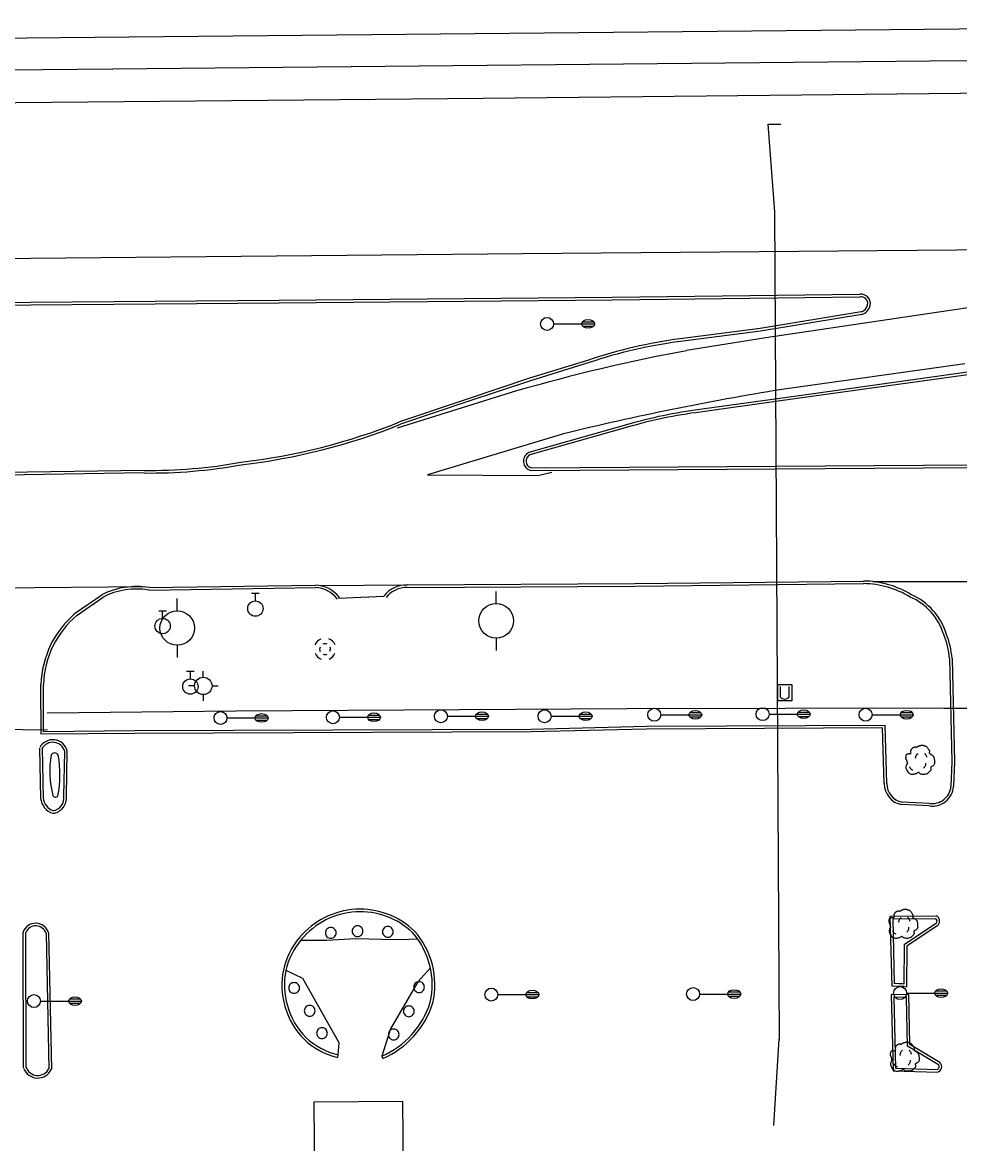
# Model space of a CAD drawing. Extents: x 2145380 to 2156929, y 139568 to 149130.
# Drawn here: x 2148258.3 to 2148475.1, y 142820.5 to 143079.9 of the extents above; entities that cross this region are included whole.
import ezdxf

# ---------------------------------------------------------------- set-up
doc = ezdxf.new("R2010")
doc.units = 0
for name, color, linetype in [('Default', 7, 'Continuous'), ('TOPO_Asphalt', 7, 'Continuous'), ('TOPO_Bridge', 7, 'Continuous'), ('TOPO_Building', 7, 'Continuous'), ('TOPO_Curb Back', 7, 'Continuous'), ('TOPO_DRAIN_Manhole', 7, 'Continuous'), ('TOPO_Fence', 7, 'Continuous'), ('TOPO_Guardrail', 7, 'Continuous'), ('TOPO_Light Pole', 7, 'Continuous'), ('TOPO_Misc', 7, 'Continuous'), ('TOPO_Power Pole', 7, 'Continuous'), ('TOPO_Sign', 7, 'Continuous'), ('TOPO_Tree', 7, 'Continuous'), ('TOPO_Wall Freestanding', 7, 'Continuous'), ('TOPO_Water Fire Hydrant', 7, 'Continuous'), ('TOPO_Water Valve', 7, 'Continuous')]:
    doc.layers.add(name, color=color, linetype=linetype)

# ---------------------------------------------------------------- blocks, each defined once
blk = doc.blocks.new('LP')
at = {"layer": 'TOPO_Light Pole'}
blk.add_line((3.81, 0), (20.32, 0), dxfattribs=at)
for points in [[(20.32, 0), (27.94, 0)], [(20.32, 0), (23.5, 0)], [(20.83, 1.27), (27.43, 1.27)], [(20.83, 1.27), (23.5, 1.27)], [(23.71, 1.27), (27.43, 1.27)], [(23.71, 0), (27.94, 0)], [(20.83, -1.27), (27.43, -1.27)], [(20.83, -1.27), (23.5, -1.27)], [(23.71, -1.27), (27.43, -1.27)]]:
    blk.add_lwpolyline(points, dxfattribs=at)
blk.add_circle((0, 0), 3.81, dxfattribs=at)
blk.add_ellipse((24.13, 0), major_axis=(3.81, 0), ratio=0.666667, dxfattribs=at)
blk = doc.blocks.new('FIRHYD')
at = {"layer": 'TOPO_Water Fire Hydrant'}
for p, q in [((0, 10.2), (0, 17.3)), ((10.2, 0), (17.3, 0)), ((-10.2, 0), (-17.3, 0)), ((0, -10.2), (0, -17.3))]:
    blk.add_line(p, q, dxfattribs=at)
blk.add_circle((0, 0), 10.2, dxfattribs=at)
blk = doc.blocks.new('MHEXST')
at = {"layer": 'TOPO_DRAIN_Manhole'}
for centre, radius, start, end in [((-0.1, 0.3), 12.7, 112.9748, 158.2636), ((-0.1, 0.1), 6.35, 157.9722, 204.161), ((-0.1, 0.1), 6.35, 66.1941, 113.691), ((-0.1, 0.3), 12.7, 22.0744, 68.6991), ((-0.1, 0.1), 6.35, 336.8023, 21.4046), ((-0.1, 0.3), 12.7, 202.6921, 248.1938), ((-0.1, 0.1), 6.35, 248.5791, 293.1995), ((-0.1, 0.3), 12.7, 291.7963, 337.3032)]:
    blk.add_arc(centre, radius, start, end, dxfattribs=at)
blk = doc.blocks.new('POST')
at = {"layer": 'TOPO_Misc'}
for start, end in [(89.99996, 180.00004), (179.99996, 270.00004), (359.99996, 90.00004), (269.99996, 0.00004)]:
    blk.add_arc((-0.01, 0.03), 3.16, start, end, dxfattribs=at)
blk = doc.blocks.new('TREE')
at = {"layer": 'TOPO_Tree'}
for points in [[(-14.1, -0.4), (-14.2, 0.5), (-14.4, 1.4), (-14.6, 2.3), (-14.8, 3.2), (-15.5, 4), (-15.7, 4.9), (-15.8, 5.6), (-15.7, 6.3), (-15.7, 7), (-15.6, 7.9), (-15.7, 8.8), (-15.1, 9.7), (-14.6, 10.4), (-13.8, 10.5), (-13, 10.7), (-12.2, 11), (-11.1, 10), (-10.4, 10.7), (-9.4, 11.7), (-10.3, 13.3), (-9.8, 14.4), (-9.6, 15.1), (-9.3, 15.9), (-8.8, 16.5), (-8.2, 17.3), (-7.5, 17.7), (-6.7, 18.1), (-6.1, 18.4), (-5.6, 18.6), (-5.1, 18.7), (-4.5, 18.7), (-4, 18.5), (-3.5, 18.1)], [(-3.5, 17.6), (-3.1, 18.3), (-2.6, 18.8), (-1.9, 19.2), (-1, 19.7), (-0.2, 20), (0.7, 20.2), (1.6, 20.5), (2.5, 20.8), (3.4, 20.8), (4.1, 20.7), (4.8, 20.5), (5.5, 20.2), (6.4, 19.9), (7.3, 19.7), (8.2, 19.2), (9.4, 18.4), (10, 17.2), (10.8, 16), (11.2, 15.3), (11.6, 14.6), (11.9, 13.9), (12.2, 13.1), (11.4, 12), (11.9, 11.2), (12, 11), (12.2, 10.9), (12.4, 10.7), (12.9, 10.4), (13.5, 10), (14, 9.7), (14.7, 9.2), (15.4, 8.7), (16.1, 8.1), (16.7, 7.5), (16.9, 6.7), (17.1, 6), (17.6, 4.4), (17.7, 2.8), (17.7, 1.2), (17.7, -0.2), (17.8, -2.2), (16.6, -3), (15.5, -3.8), (14.3, -4.6), (13.2, -5.3)], [(13.2, -5.3), (13.3, -5.8), (13.4, -6.3), (13.4, -6.7), (13.8, -8.5), (12.2, -10), (10.8, -11.5), (10, -12.3), (9.1, -12.8), (8.2, -13.1), (6, -13.8), (3.3, -13.6), (1.3, -13.1), (0.5, -12.9), (-0.1, -11.4), (-0.8, -11.5), (-2, -11.6), (-3.3, -12.8), (-4.5, -13.1), (-6.1, -13.5), (-7.8, -14), (-9.3, -13.6), (-11.4, -13.1), (-12.8, -11.4), (-14.1, -9.4), (-15.3, -7.3), (-15.6, -5.1), (-15.1, -3), (-14.9, -1.9), (-13.9, -0.8), (-13.5, 0.1)], [(-4.2, 5.1), (-4.5, 6.1), (-4.3, 7.2), (-3.8, 8.2), (-3.3, 9.3), (-2.7, 10.3), (-1.6, 11)], [(5.9, 11.2), (6.5, 10.7), (7, 10.2), (7.4, 9.5), (7.9, 8.6), (8.3, 7.6), (8.5, 6.6)], [(-11.4, -4.5), (-11.5, -5.4), (-11, -6.3), (-10.1, -7.2), (-9.3, -8), (-8.5, -8.3), (-7.7, -8.1)], [(4.8, -6.3), (5.7, -5.7), (6.3, -4.9), (6.8, -3.9), (7.4, -2.8), (7.6, -1.7), (7.5, -0.6)]]:
    blk.add_open_spline(points, degree=3, dxfattribs=at)
blk = doc.blocks.new('POWPOL')
at = {"layer": 'TOPO_Power Pole'}
for p, q in [((0, 10.16), (0, 17.34)), ((0, -10.16), (0, -17.34))]:
    blk.add_line(p, q, dxfattribs=at)
blk.add_circle((0, 0), 10.16, dxfattribs=at)
blk = doc.blocks.new('WATVAL')
at = {"layer": 'Default'}
for p, q in [((-2.25, 9), (2.25, 9)), ((0, 4.5), (0, 9))]:
    blk.add_line(p, q, dxfattribs=at)
blk.add_circle((0, 0), 4.5, dxfattribs=at)

msp = doc.modelspace()

# ---------------------------------------------------------------- linework, layer by layer
at = {"layer": 'TOPO_Asphalt'}
for p, q in [((2148286.72, 142949.26), (2148203.43, 142948.67)), ((2148327.31, 142949.6), (2148347.31, 142949.73)), ((2148455.08, 142950.5), (2148516.6, 142950.56)), ((2148331.41, 142946.67), (2148341.94, 142947.16))]:
    msp.add_line(p, q, dxfattribs=at)
for points in [[(2147470.58, 143069.33), (2147522.83, 143069.63), (2147583.04, 143070.11), (2147738.8, 143071.51), (2147927.95, 143073.19), (2148079.29, 143074.53), (2148267.02, 143076.34), (2148475.01, 143078.41), (2148538.91, 143078.92), (2148589.31, 143079.37), (2148643.94, 143079.86)], [(2148645.25, 143065.02), (2148587.42, 143064.51), (2148537.54, 143063.98), (2148499.94, 143063.7), (2148475.32, 143063.38), (2148365.01, 143062.26), (2148231.65, 143061), (2148075.9, 143059.61), (2147932.72, 143058.25), (2147796.35, 143057.04), (2147634.21, 143055.45), (2147582.22, 143054.84), (2147523.45, 143054.49), (2147473.54, 143053.84), (2147431.18, 143053.29), (2147414.12, 143053.17)], [(2147589.87, 143018.81), (2147717.93, 143020.11), (2147869.31, 143021.64), (2148038.91, 143023.21), (2148194.98, 143024.71), (2148374.01, 143026.39), (2148492.71, 143027.39), (2148574.25, 143028.13), (2148490.61, 143015.81), (2148430.33, 143006.91), (2148411.96, 143003.93)], [(2148476.33, 143000.9), (2148433.97, 142994.94)], [(2148372.62, 142994.62), (2148345.01, 142986.03)], [(2148383.52, 142984.71), (2148352.01, 142975.2), (2148377.55, 142975.09), (2148380.81, 142975.81)], [(2148322.73, 142867.59), (2148328.64, 142867.56), (2148335.44, 142867.96), (2148341.52, 142867.83), (2148345.93, 142867.71), (2148349.68, 142867.91)], [(2148331.23, 142840.45), (2148331.35, 142841.04), (2148331.55, 142843.78), (2148323.17, 142858.71), (2148319.28, 142860.58)], [(2148352.7, 142861.13), (2148349.76, 142857.95), (2148343.45, 142847.06), (2148341.43, 142840.74), (2148341.66, 142840.19)]]:
    msp.add_lwpolyline(points, dxfattribs=at)
for centre, radius, start, end in [((2148488.83, 142591.27), 419.75, 100.5521, 106.0729), ((2148539.13, 142347.01), 656.41, 99.21857, 103.71305)]:
    msp.add_arc(centre, radius, start, end, dxfattribs=at)
at = {"layer": 'TOPO_Bridge'}
msp.add_lwpolyline([(2148432.18, 142824.71), (2148433.36, 142844.63), (2148433.45, 142844.67), (2148432.9, 142940.19), (2148432.42, 143036.03), (2148430.87, 143056.3), (2148433.74, 143056.32)], dxfattribs=at)
at = {"layer": 'TOPO_Building'}
msp.add_lwpolyline([(2148459.53, 142661.03), (2148323.3, 142659.79), (2148322.63, 142733.17), (2148309.14, 142733.05), (2148308.69, 142781.89), (2148326.21, 142782.05), (2148325.78, 142830.16), (2148346.23, 142830.35), (2148346.67, 142781.22), (2148376.61, 142781.49), (2148376.36, 142808.62), (2148396.56, 142808.81), (2148396.81, 142781.93), (2148442.05, 142782.35), (2148442.34, 142750.71), (2148458.71, 142750.85)], close=True, dxfattribs=at)
at = {"layer": 'TOPO_Curb Back'}
for p, q in [((2148459.27, 142855.02), (2148459.76, 142837.35)), ((2148463.42, 142854.93), (2148459.27, 142855.02)), ((2148459.89, 142854.41), (2148460.34, 142837.93)), ((2148462.83, 142854.34), (2148459.89, 142854.41)), ((2148463.05, 142843.08), (2148462.83, 142854.34)), ((2148463.64, 142843.42), (2148463.42, 142854.93)), ((2148470.22, 142838.76), (2148463.05, 142843.08)), ((2148470.58, 142839.24), (2148463.64, 142843.42)), ((2148459.76, 142837.35), (2148470, 142837.06)), ((2148460.34, 142837.93), (2148469.93, 142837.67))]:
    msp.add_line(p, q, dxfattribs=at)
for points in [[(2147481.17, 143008.11), (2147525.22, 143008.77), (2147576.01, 143008.92), (2147591.08, 143009.11), (2147697.75, 143010.22), (2147838.49, 143011.59), (2147962.13, 143012.69), (2148062.91, 143013.36), (2148144.44, 143014.07), (2148231.43, 143014.88), (2148317.67, 143015.61), (2148394.72, 143016.3), (2148452.05, 143016.97)], [(2147481.18, 143007.51), (2147525.22, 143008.17), (2147576.02, 143008.32), (2147591.09, 143008.51), (2147697.75, 143009.62), (2147838.5, 143010.99), (2147962.13, 143012.09), (2148062.91, 143012.76), (2148144.45, 143013.47), (2148231.43, 143014.28), (2148317.68, 143015.01), (2148394.72, 143015.7), (2148452.1, 143016.37)], [(2148452.35, 143012.89), (2148428.98, 143009.05), (2148410.46, 143006.67)], [(2148452.48, 143012.3), (2148429.07, 143008.46), (2148410.54, 143006.08)], [(2148581.92, 143011.19), (2148550.34, 143007.95), (2148526.66, 143005.57), (2148503.41, 143002.45), (2148476.44, 142998.84), (2148437.51, 142993.44), (2148416.1, 142990.44)], [(2148581.98, 143010.59), (2148550.4, 143007.35), (2148526.73, 143004.98), (2148503.49, 143001.85), (2148476.52, 142998.25), (2148437.59, 142992.85), (2148416.18, 142989.85)], [(2148389.25, 143001.74), (2148375.62, 142997.55), (2148361.17, 142992.72), (2148345.57, 142987.45)], [(2148389.44, 143001.17), (2148375.81, 142996.98), (2148361.37, 142992.15), (2148345.77, 142986.89)], [(2148399.18, 142987.1), (2148375.5, 142980.36)], [(2148399.34, 142986.52), (2148375.71, 142979.8)], [(2148375.98, 142976.83), (2148478.1, 142977.52)], [(2148286.43, 142976.24), (2148254.06, 142975.75), (2148214.13, 142975.42)], [(2148286.43, 142975.64), (2148254.06, 142975.15), (2148214.13, 142974.82)], [(2148375.91, 142976.23), (2148478.1, 142976.92)], [(2148287.53, 142948.55), (2148326.06, 142949.12)], [(2148287.58, 142949.15), (2148326.07, 142949.72)], [(2148347.32, 142949.13), (2148399.99, 142949.45), (2148452.91, 142950.04)], [(2148347.33, 142949.73), (2148399.99, 142950.05), (2148452.92, 142950.64)], [(2148270.58, 142943.25), (2148276.64, 142947.43)], [(2148270.95, 142942.77), (2148276.95, 142946.91)], [(2148472.8, 142932.71), (2148473.35, 142908.81), (2148473.15, 142903.13)], [(2148473.4, 142932.74), (2148473.95, 142908.8), (2148473.75, 142903.09)], [(2148457.7, 142903.8), (2148457.32, 142916.65), (2148402.67, 142916.37), (2148375.98, 142915.72), (2148284.31, 142915.37), (2148262.59, 142915.18), (2148262.54, 142926.73)], [(2148458.3, 142903.8), (2148457.9, 142917.25), (2148402.66, 142916.97), (2148375.97, 142916.32), (2148284.3, 142915.97), (2148263.19, 142915.78), (2148263.14, 142926.72)], [(2148262.24, 142911.99), (2148262.47, 142900.36)], [(2148262.84, 142912), (2148263.07, 142900.4)], [(2148267.86, 142900.87), (2148268.07, 142911.23)], [(2148268.46, 142900.9), (2148268.67, 142911.31)], [(2148468.15, 142899.21), (2148461.82, 142899.52)], [(2148468.09, 142898.62), (2148461.75, 142898.92)], [(2148462.33, 142856.86), (2148459.5, 142856.92), (2148459.11, 142873.12), (2148469.78, 142873.21)], [(2148462.35, 142857.46), (2148460.08, 142857.51), (2148459.73, 142872.53), (2148469.61, 142872.61)], [(2148470.19, 142871.07), (2148462.94, 142866.14), (2148462.85, 142856.71), (2148459.9, 142856.91)], [(2148469.78, 142871.51), (2148462.34, 142866.46), (2148462.26, 142857.35), (2148459.94, 142857.51)], [(2148258.55, 142838.07), (2148258.43, 142869.42)], [(2148259.15, 142838.07), (2148259.03, 142869.31)], [(2148263.74, 142869.16), (2148264.39, 142837.83)], [(2148264.34, 142869.26), (2148264.99, 142837.7)]]:
    msp.add_lwpolyline(points, dxfattribs=at)
for centre, radius, start, end in [((2148452.33, 143014.83), 2.16, 349.917, 97.2981), ((2148452.33, 143014.83), 1.56, 349.9033, 98.4805), ((2148451.78, 143014.93), 2.12, 285.646, 349.9752), ((2148451.78, 143014.93), 2.72, 284.9022, 349.976), ((2148425.52, 142893.78), 113.89, 97.5991, 108.5682), ((2148425.52, 142893.79), 113.28, 97.5987, 108.5725), ((2148428.48, 142883.33), 107.82, 96.5949, 105.7707), ((2148292.23, 143120.59), 143.43, 276.6325, 291.8305), ((2148428.48, 142883.33), 107.23, 96.5915, 105.7703), ((2148292.23, 143120.6), 144.03, 276.6402, 291.8235), ((2148376.39, 142978.36), 2.19, 114.0165, 257.2871), ((2148376.39, 142978.36), 1.59, 115.4325, 254.9988), ((2148287.84, 143093.3), 117.07, 269.3114, 280.3119), ((2148287.84, 143093.31), 117.68, 269.3157, 280.3018), ((2148284.74, 142931.51), 17.87, 80.8761, 116.9821), ((2148284.74, 142931.51), 17.27, 80.7039, 116.8503), ((2148325.74, 142942.23), 6.89, 38.1124, 87.3385), ((2148325.74, 142942.23), 7.49, 38.1124, 87.4819), ((2148347.12, 142943.23), 6.5, 88.2193, 142.7988), ((2148347.12, 142943.23), 5.9, 88.1139, 142.7988), ((2148452.5, 142928.24), 21.81, 59.0395, 88.9075), ((2148452.5, 142928.24), 22.41, 59.1351, 88.9309), ((2148458.04, 142934.07), 14.07, 17.3896, 66.1915), ((2148458.04, 142934.07), 14.67, 17.4942, 66.0445), ((2148285.23, 142925.9), 22.71, 130.1692, 177.8899), ((2148285.23, 142925.9), 22.11, 130.244, 177.8582), ((2148454.59, 142931.29), 18.26, 4.4647, 22.4883), ((2148454.59, 142931.29), 18.86, 4.4143, 22.4074), ((2148265.31, 142910.48), 3.45, 13.7322, 151.4824), ((2148265.31, 142910.48), 2.85, 15.2323, 151.4824), ((2148462.6, 142903.75), 4.91, 179.5283, 259.9711), ((2148462.6, 142903.75), 4.31, 179.3835, 259.4804), ((2148468.79, 142903.54), 4.98, 261.8819, 354.7946), ((2148468.79, 142903.54), 4.38, 261.5257, 354.5828), ((2148266.58, 142900.87), 4.15, 187.1431, 252.5655), ((2148266.58, 142900.87), 3.55, 187.6333, 250.4642), ((2148264.92, 142900.45), 3.57, 276.759, 7.157), ((2148264.92, 142900.45), 2.97, 279.2375, 7.9613), ((2148336.43, 142856.52), 18.21, 46.176, 140.3078), ((2148336.43, 142856.52), 17.61, 46.2596, 140.3294), ((2148261.36, 142868.36), 3.11, 16.7832, 159.9916), ((2148261.36, 142868.36), 2.51, 18.5583, 157.6788), ((2148469.13, 142871.97), 0.794, 324.5472, 52.5573), ((2148469.13, 142871.97), 1.39, 319.5173, 62.0842), ((2148335.12, 142857.13), 16.82, 139.0397, 196.8451), ((2148334.91, 142857.26), 18.2, 347.1102, 41.1874), ((2148334.91, 142857.26), 18.8, 347.0382, 41.2684), ((2148335.12, 142857.13), 16.22, 139.0162, 196.8872), ((2148333.46, 142859.21), 20.11, 293.3286, 342.6036), ((2148333.46, 142859.21), 20.71, 293.3286, 342.6689), ((2148334.8, 142856.36), 16.3, 194.5705, 257.3143), ((2148334.8, 142856.36), 15.7, 194.5271, 257.3143), ((2148261.83, 142839.15), 3.48, 200.0239, 335.2362), ((2148261.83, 142839.15), 2.88, 200.0239, 332.6065), ((2148469.74, 142838.3), 0.665, 287.2547, 43.6465), ((2148469.74, 142838.3), 1.26, 282.0441, 47.8703)]:
    msp.add_arc(centre, radius, start, end, dxfattribs=at)
at = {"layer": 'TOPO_Fence'}
for p, q in [((2148471.54, 142921.21), (2148505.02, 142921.26)), ((2148264.08, 142916.15), (2148224.81, 142916.53))]:
    msp.add_line(p, q, dxfattribs=at)
at = {"layer": 'TOPO_Guardrail'}
msp.add_lwpolyline([(2148471.52, 142921.22), (2148398.22, 142921.07), (2148307.75, 142920.52), (2148263.98, 142920.05)], dxfattribs=at)
at = {"layer": 'TOPO_Misc'}
for p, q in [((2148433.65, 142926.25), (2148433.65, 142923.84)), ((2148435.73, 142923.85), (2148435.73, 142926.26))]:
    msp.add_line(p, q, dxfattribs=at)
msp.add_lwpolyline([(2148433.07, 142922.94), (2148433.07, 142926.7), (2148436.33, 142926.7), (2148436.33, 142922.94), (2148433.07, 142922.94)], dxfattribs=at)
msp.add_arc((2148434.69, 142924.67), 1.32, 218.3412, 322.0625, dxfattribs=at)
at = {"layer": 'TOPO_Sign'}
msp.add_line((2148266.56, 142910.39), (2148266.56, 142910.39), dxfattribs=at)
for centre, radius, start, end in [((2148287.91, 142906.78), 23.3, 171.004, 194.2442), ((2148265.72, 142909.93), 0.957, 28.5494, 149.4512), ((2148242.04, 142905.86), 24.93, 348.5856, 10.4687), ((2148265.94, 142901.32), 0.671, 204.235, 324.1699)]:
    msp.add_arc(centre, radius, start, end, dxfattribs=at)
at = {"layer": 'TOPO_Wall Freestanding'}
msp.add_lwpolyline([(2147479.18, 143063.5), (2147502.44, 143062.76), (2147568.05, 143062.22), (2147732.59, 143064.04), (2147961.74, 143066.11), (2148279.21, 143069.09), (2148468.28, 143071.01), (2148647.08, 143072.36)], dxfattribs=at)

# ---------------------------------------------------------------- block references
at = {"layer": 'TOPO_DRAIN_Manhole', "xscale": 0.19685000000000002, "yscale": 0.19685000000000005}
msp.add_blockref('MHEXST', (2148328.32, 142934.86), dxfattribs=at)
at = {"layer": 'TOPO_Light Pole', "xscale": 0.39370000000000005, "yscale": 0.3937000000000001}
for p in [(2148379.68, 143010.11), (2148304.11, 142918.96), (2148330.13, 142919.12), (2148355.11, 142919.36), (2148379.1, 142919.36), (2148404.49, 142919.7), (2148429.56, 142919.84), (2148453.39, 142919.72), (2148366.78, 142854.97), (2148413.48, 142855.1), (2148461.36, 142855.32), (2148260.94, 142853.48)]:
    msp.add_blockref('LP', p, dxfattribs=at)
at = {"layer": 'TOPO_Misc', "xscale": 0.39370000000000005, "yscale": 0.3937000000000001}
for p in [(2148335.84, 142869.63), (2148342.84, 142869.5), (2148329.64, 142869.24), (2148321.15, 142856.5), (2148350.06, 142856.7), (2148324.76, 142851.23), (2148347.7, 142851.1), (2148327.6, 142846.06), (2148344.2, 142845.74)]:
    msp.add_blockref('POST', p, dxfattribs=at)
at = {"layer": 'TOPO_Power Pole', "xscale": 0.39370000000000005, "yscale": 0.3937000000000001}
for p in [(2148294.11, 142939.77), (2148367.9, 142941.43)]:
    msp.add_blockref('POWPOL', p, dxfattribs=at)
at = {"layer": 'TOPO_Tree', "xscale": 0.19685000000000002, "yscale": 0.19685000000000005}
for p in [(2148465.83, 142908.59), (2148461.95, 142870.67), (2148462.27, 142839.92)]:
    msp.add_blockref('TREE', p, dxfattribs=at)
at = {"layer": 'TOPO_Water Fire Hydrant', "xscale": 0.19685000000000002, "yscale": 0.19685000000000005}
msp.add_blockref('FIRHYD', (2148300.14, 142926.37), dxfattribs=at)
at = {"layer": 'TOPO_Water Valve', "xscale": 0.39370000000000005, "yscale": 0.3937000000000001}
for p in [(2148312.18, 142944.26), (2148290.72, 142940.23), (2148297.14, 142926.22)]:
    msp.add_blockref('WATVAL', p, dxfattribs=at)

doc.saveas('drawing.dxf')
